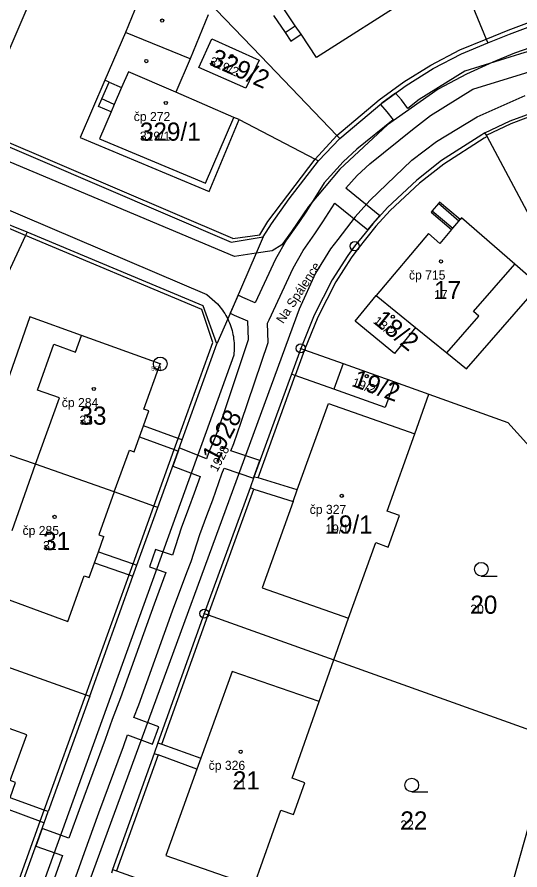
# Model space of a CAD drawing. Extents: x -763628 to -761565, y -976033 to -973833.
# Drawn here: x -762423.1 to -762367.8, y -974916.1 to -974822.2 of the extents above; entities that cross this region are included whole.
import ezdxf

# ---------------------------------------------------------------- set-up
doc = ezdxf.new("R2010")
doc.units = 0
for name, color, linetype in [('KN_cisla parcel 1000', 7, 'Continuous'), ('KN_cisla parcel 500', 7, 'Continuous'), ('KN_cisla popisna 500', 7, 'Continuous'), ('KN_hranice parcel', 7, 'Continuous'), ('KN_popisy', 7, 'Continuous'), ('KN_vecna bremena', 7, 'Continuous'), ('KN_vnitrni kresba parcel', 7, 'Continuous'), ('KN_znacky bodu BP', 7, 'Continuous'), ('KN_znacky budov', 7, 'Continuous'), ('KN_znacky kultur', 7, 'Continuous')]:
    doc.layers.add(name, color=color, linetype=linetype)

msp = doc.modelspace()

# ---------------------------------------------------------------- linework, layer by layer
at = {"layer": 'KN_hranice parcel'}
for p, q in [((-762389.95, -974838.06), (-762387.61, -974835.59)), ((-762422.02, -974845.91), (-762428.08, -974843.49)), ((-762383.62, -974852.88), (-762379.28, -974856.4)), ((-762404.96, -974868.77), (-762401.15, -974858.21)), ((-762391.91, -974858.7), (-762392.94, -974861.52)), ((-762381.61, -974862.39), (-762377.81, -974863.75)), ((-762415.13, -974896.98), (-762410.37, -974883.78)), ((-762388.26, -974892.99), (-762364.08, -974901.64)), ((-762415.13, -974896.98), (-762419.7, -974909.69)), ((-762412.61, -974916.07), (-762412.75, -974916.47))]:
    msp.add_line(p, q, dxfattribs=at)
for points in [[(-762419.27, -974787.19), (-762418.39, -974812.69), (-762427.73, -974834.47), (-762427.82, -974834.69), (-762427.9, -974834.88)], [(-762377.99, -974808.9), (-762371.5, -974824.66), (-762371.32, -974825.08)], [(-762404.14, -974817.84), (-762406.39, -974820.22), (-762407.34, -974819.83), (-762406.73, -974818.37), (-762408.38, -974817.69), (-762408.98, -974819.15), (-762409.2, -974819.06), (-762411.18, -974823.94), (-762413.45, -974829.19), (-762416.18, -974835.49), (-762401.97, -974841.44), (-762398.67, -974833.52), (-762390.34, -974837.86), (-762389.95, -974838.06)], [(-762402.22, -974820.42), (-762396.31, -974826.55), (-762387.92, -974835.26), (-762387.61, -974835.59)], [(-762371.32, -974825.08), (-762368.94, -974824.11), (-762366.29, -974823.13), (-762360.03, -974821.73), (-762353.69, -974821.13)], [(-762401.69, -974824.62), (-762396.5, -974826.99), (-762397.95, -974830.05), (-762403.13, -974827.77), (-762401.69, -974824.62)], [(-762387.61, -974835.59), (-762382.97, -974831.7), (-762380.31, -974829.75), (-762377.35, -974827.89), (-762374.23, -974826.27), (-762371.32, -974825.08)], [(-762371.64, -974834.97), (-762368.85, -974833.66), (-762365.84, -974832.54), (-762363.25, -974831.66), (-762360, -974830.82), (-762352.68, -974830.16), (-762342.88, -974829.82)], [(-762427.9, -974834.88), (-762399.57, -974847.02), (-762396.03, -974846.42)], [(-762371.64, -974834.97), (-762371.98, -974835.19), (-762376.43, -974838.03), (-762379.14, -974840.18), (-762382.38, -974843.19), (-762383.99, -974844.98), (-762385.98, -974847.45), (-762386.73, -974848.48), (-762388.44, -974851.15), (-762390.44, -974855.06), (-762391.91, -974858.7)], [(-762350.33, -974874.85), (-762350.55, -974874.44), (-762371.39, -974835.36), (-762371.48, -974835.23), (-762371.64, -974834.97)], [(-762396.03, -974846.42), (-762395.14, -974844.98), (-762393.2, -974842.23), (-762389.95, -974838.06)], [(-762379.28, -974856.4), (-762375.84, -974859.19), (-762373.66, -974860.96), (-762365.67, -974851.79), (-762368.35, -974849.44), (-762374.23, -974844.34), (-762374.38, -974844.52), (-762376.63, -974842.62), (-762376.76, -974842.77), (-762377.44, -974843.57), (-762377.56, -974843.72), (-762375.32, -974845.62), (-762376.6, -974847.14), (-762377.86, -974846.07), (-762383.62, -974852.88)], [(-762422.02, -974845.91), (-762422.18, -974846.26), (-762425.82, -974854.03)], [(-762401.15, -974858.21), (-762402.64, -974854.01), (-762422.02, -974845.91)], [(-762396.03, -974846.42), (-762396.82, -974848.23), (-762399.95, -974855.46), (-762401.15, -974858.21)], [(-762379.28, -974856.4), (-762381.6, -974859.25), (-762385.91, -974855.71), (-762383.62, -974852.88)], [(-762404.96, -974868.77), (-762405.38, -974868.62), (-762409.21, -974867.24), (-762408.62, -974865.59), (-762409.16, -974865.4), (-762407.37, -974860.41), (-762416.04, -974857.29), (-762421.71, -974855.24), (-762425.95, -974867.22), (-762426.77, -974869.52)], [(-762391.91, -974858.7), (-762391.49, -974858.85), (-762387.25, -974860.37), (-762381.61, -974862.39)], [(-762392.94, -974861.52), (-762397.07, -974872.87), (-762397.49, -974874.04), (-762402.53, -974887.89)], [(-762381.61, -974862.39), (-762382.62, -974865.21), (-762388.26, -974863.19), (-762392.51, -974861.67), (-762392.94, -974861.52)], [(-762388.26, -974892.99), (-762386.64, -974888.38), (-762383.65, -974880.08), (-762382.29, -974880.58), (-762381.04, -974877.1), (-762382.4, -974876.61), (-762379.34, -974868.12), (-762377.81, -974863.75)], [(-762377.81, -974863.75), (-762369.14, -974866.85), (-762358.14, -974878.99), (-762357.82, -974879.34)], [(-762426.77, -974869.52), (-762427.59, -974871.83), (-762431.74, -974883.56), (-762426.11, -974885.61), (-762417.54, -974888.75), (-762415.74, -974883.73), (-762415.19, -974883.93), (-762414.61, -974882.32), (-762410.79, -974883.63), (-762410.37, -974883.78)], [(-762407.64, -974876.21), (-762408.06, -974876.06), (-762412.43, -974874.5), (-762421.08, -974871.44), (-762425.33, -974870.03), (-762426.77, -974869.52)], [(-762407.64, -974876.21), (-762405.4, -974870), (-762404.96, -974868.77)], [(-762410.37, -974883.78), (-762409.93, -974882.55), (-762407.64, -974876.21)], [(-762450.11, -974884.49), (-762415.55, -974896.83), (-762415.13, -974896.98)], [(-762402.53, -974887.89), (-762407.62, -974902.11), (-762408.04, -974903.29), (-762412.61, -974916.07)], [(-762402.53, -974887.89), (-762402.11, -974888.04), (-762388.26, -974892.99)], [(-762398.22, -974921.18), (-762397.06, -974917.89), (-762394.1, -974909.51), (-762392.71, -974910), (-762391.47, -974906.5), (-762392.86, -974906.01), (-762389.87, -974897.56), (-762388.26, -974892.99)], [(-762419.7, -974909.69), (-762420.13, -974909.53), (-762423.89, -974908.15), (-762423.28, -974906.48), (-762423.87, -974906.27), (-762422.04, -974901.23), (-762430.66, -974898.14), (-762436.29, -974896.12), (-762440.59, -974908.04), (-762441.42, -974910.33)], [(-762370.34, -974923.73), (-762367.34, -974913.05), (-762365.68, -974907.23)], [(-762422.42, -974917.24), (-762420.13, -974910.91), (-762419.7, -974909.69)], [(-762412.61, -974916.07), (-762412.19, -974916.22), (-762398.22, -974921.18)]]:
    msp.add_lwpolyline(points, dxfattribs=at)
at = {"layer": 'KN_vecna bremena'}
for points in [[(-762314.41, -974816.39), (-762314.03, -974822.49), (-762319.62, -974822.58), (-762320.54, -974822.59), (-762328.76, -974822.78), (-762337.1, -974822.97), (-762347.02, -974823.18), (-762353.83, -974823.63), (-762360.52, -974824.56), (-762362.25, -974824.96), (-762362.43, -974824.03), (-762362.86, -974822.36), (-762364.11, -974822.64), (-762364.86, -974822.81), (-762364.43, -974824.47), (-762364.27, -974825.35), (-762367.26, -974826.13), (-762373.86, -974828.2), (-762378.88, -974831.3), (-762380.14, -974832.28), (-762380.84, -974831.36), (-762381.5, -974830.62), (-762382.97, -974831.7), (-762383.14, -974831.84)], [(-762419.24, -974924.04), (-762415.71, -974914.19), (-762414.13, -974909.81), (-762411.41, -974902.5), (-762410.96, -974901.25), (-762408.23, -974902.27), (-762407.51, -974900.35), (-762410.26, -974899.33), (-762409.72, -974897.92), (-762406.01, -974887.58), (-762404.45, -974883.36), (-762403.98, -974882.17), (-762403.03, -974879.19), (-762402.23, -974877.09), (-762401.6, -974875.36), (-762400.58, -974872.5), (-762400.35, -974871.89), (-762397.11, -974872.97), (-762397.07, -974872.87), (-762396.41, -974871.04), (-762399.6, -974869.98), (-762399.26, -974869.17), (-762398.45, -974866.83), (-762395.5, -974858.06), (-762395.58, -974855.92), (-762395.4, -974855.54), (-762392.75, -974849.86), (-762391.65, -974847.91), (-762390.35, -974846.1), (-762389.47, -974844.78), (-762388.16, -974842.7), (-762384.54, -974845.66), (-762383.99, -974844.98), (-762383.2, -974844.11), (-762386.93, -974841.06), (-762385.7, -974839.67), (-762384.32, -974838.4), (-762379.62, -974834.62), (-762377.64, -974833.08), (-762372.96, -974830.18), (-762366.66, -974828.21)], [(-762383.14, -974831.84), (-762382.42, -974832.66), (-762381.74, -974833.55), (-762385.72, -974836.76), (-762387.24, -974838.15), (-762389.32, -974840.49), (-762391.28, -974843.6), (-762392.13, -974844.86), (-762393.47, -974846.75), (-762394.67, -974848.87), (-762396.92, -974853.68), (-762398.3, -974853.1), (-762398.81, -974852.83), (-762399.67, -974854.82), (-762399.22, -974855.06), (-762397.75, -974855.68), (-762397.68, -974857.74), (-762400.49, -974866.13), (-762401.28, -974868.39), (-762402.01, -974870.13), (-762402.27, -974870.84), (-762405.28, -974869.66), (-762405.4, -974870), (-762406, -974871.67), (-762402.98, -974872.79), (-762403.64, -974874.62), (-762404.25, -974876.33), (-762405.07, -974878.47), (-762406.02, -974881.46), (-762407.91, -974880.82), (-762408.57, -974882.76), (-762406.76, -974883.37), (-762408.04, -974886.84), (-762411.74, -974897.16), (-762412.66, -974899.54), (-762413.44, -974901.76), (-762416.15, -974909.07), (-762417.44, -974912.6), (-762420.36, -974911.55), (-762421.06, -974913.49), (-762418.13, -974914.53), (-762420.94, -974922.39)]]:
    msp.add_lwpolyline(points, dxfattribs=at)
at = {"layer": 'KN_vnitrni kresba parcel'}
for p, q in [((-762379.49, -974819.87), (-762390.16, -974826.69)), ((-762392.52, -974823.19), (-762393.78, -974821.31)), ((-762399.21, -974848.6), (-762461.68, -974822.3)), ((-762402.09, -974821.98), (-762404.07, -974826.84)), ((-762394.89, -974822.06), (-762393.63, -974823.93)), ((-762393.63, -974823.93), (-762392.52, -974823.19)), ((-762391.88, -974824.13), (-762392.52, -974823.19)), ((-762369.09, -974823.69), (-762366.44, -974822.7)), ((-762404.07, -974826.84), (-762411.18, -974823.94)), ((-762393.63, -974823.93), (-762392.99, -974824.88)), ((-762392.99, -974824.88), (-762391.88, -974824.13)), ((-762390.16, -974826.69), (-762391.88, -974824.13)), ((-762371.5, -974824.66), (-762369.09, -974823.69)), ((-762374.4, -974825.85), (-762371.5, -974824.66)), ((-762365.74, -974825.29), (-762368.4, -974826.22)), ((-762464.56, -974826.14), (-762402.23, -974852.78)), ((-762377.59, -974827.51), (-762374.4, -974825.85)), ((-762368.4, -974826.22), (-762370.79, -974827.18)), ((-762404.07, -974826.84), (-762405.65, -974830.51)), ((-762370.79, -974827.18), (-762373.67, -974828.5)), ((-762410.88, -974828.26), (-762411.63, -974829.98)), ((-762405.65, -974830.51), (-762410.88, -974828.26)), ((-762380.55, -974829.36), (-762377.59, -974827.51)), ((-762413, -974829.39), (-762413.45, -974829.19)), ((-762373.67, -974828.5), (-762376.77, -974830.17)), ((-762413.79, -974831.23), (-762413, -974829.39)), ((-762413, -974829.39), (-762411.63, -974829.98)), ((-762411.63, -974829.98), (-762412.43, -974831.84)), ((-762383.27, -974831.36), (-762380.55, -974829.36)), ((-762399.27, -974833.27), (-762405.65, -974830.51)), ((-762376.77, -974830.17), (-762382.37, -974834.09)), ((-762372.48, -974833.21), (-762367.23, -974830.88)), ((-762414.15, -974832.06), (-762413.79, -974831.23)), ((-762412.43, -974831.84), (-762413.79, -974831.23)), ((-762412.43, -974831.84), (-762412.78, -974832.67)), ((-762387.92, -974835.26), (-762383.27, -974831.36)), ((-762412.78, -974832.67), (-762414.15, -974832.06)), ((-762412.78, -974832.67), (-762414.06, -974835.65)), ((-762368.75, -974833.93), (-762365.74, -974832.81)), ((-762402.39, -974840.5), (-762399.27, -974833.27)), ((-762398.67, -974833.52), (-762399.27, -974833.27)), ((-762376.96, -974835.94), (-762372.48, -974833.21)), ((-762399.39, -974846.61), (-762427.73, -974834.47)), ((-762382.37, -974834.09), (-762387.59, -974838.99)), ((-762371.48, -974835.23), (-762368.75, -974833.93)), ((-762414.06, -974835.65), (-762402.39, -974840.5)), ((-762390.34, -974837.86), (-762387.92, -974835.26)), ((-762371.74, -974835.57), (-762376.18, -974838.41)), ((-762371.39, -974835.36), (-762371.74, -974835.57)), ((-762379.69, -974837.97), (-762376.96, -974835.94)), ((-762395.52, -974844.74), (-762390.34, -974837.86)), ((-762384.32, -974842.42), (-762379.69, -974837.97)), ((-762376.18, -974838.41), (-762378.84, -974840.51)), ((-762387.59, -974838.99), (-762391.04, -974843.08)), ((-762378.84, -974840.51), (-762382.08, -974843.52)), ((-762391.04, -974843.08), (-762392.91, -974845.85)), ((-762384.32, -974842.42), (-762385.91, -974844.23)), ((-762374.51, -974844.68), (-762376.76, -974842.77)), ((-762422.18, -974846.26), (-762428.18, -974843.73)), ((-762385.91, -974844.23), (-762387.83, -974846.73)), ((-762382.08, -974843.52), (-762383.64, -974845.26)), ((-762377.44, -974843.57), (-762375.19, -974845.47)), ((-762396.41, -974846.19), (-762395.52, -974844.74)), ((-762375.19, -974845.47), (-762374.51, -974844.68)), ((-762374.51, -974844.68), (-762374.38, -974844.52)), ((-762392.91, -974845.85), (-762394, -974847.29)), ((-762383.64, -974845.26), (-762385.63, -974847.73)), ((-762375.19, -974845.47), (-762375.32, -974845.62)), ((-762402.81, -974854.43), (-762422.18, -974846.26)), ((-762399.39, -974846.61), (-762396.41, -974846.19)), ((-762387.83, -974846.73), (-762388.62, -974847.73)), ((-762395.05, -974847.96), (-762396.82, -974848.23)), ((-762394, -974847.29), (-762395.05, -974847.96)), ((-762388.62, -974847.73), (-762390.3, -974850.41)), ((-762385.63, -974847.73), (-762386.35, -974848.72)), ((-762396.82, -974848.23), (-762399.21, -974848.6)), ((-762386.35, -974848.72), (-762388.06, -974851.39)), ((-762372.89, -974854.63), (-762368.35, -974849.44)), ((-762390.3, -974850.41), (-762392.1, -974854.4)), ((-762388.06, -974851.39), (-762390.04, -974855.28)), ((-762402.23, -974852.78), (-762401.08, -974853.81)), ((-762392.1, -974854.4), (-762421.74, -974935.23)), ((-762401.57, -974858.06), (-762402.81, -974854.43)), ((-762390.04, -974855.28), (-762391.49, -974858.85)), ((-762375.84, -974859.19), (-762372.3, -974855.15)), ((-762372.3, -974855.15), (-762372.89, -974854.63)), ((-762416.68, -974859.1), (-762416.04, -974857.29)), ((-762420.86, -974863.28), (-762419.07, -974858.25)), ((-762419.07, -974858.25), (-762416.68, -974859.1)), ((-762405.38, -974868.62), (-762401.57, -974858.06)), ((-762391.49, -974858.85), (-762392.51, -974861.67)), ((-762399.28, -974859.44), (-762426.72, -974935.55)), ((-762387.25, -974860.37), (-762388.26, -974863.19)), ((-762396.61, -974872.94), (-762392.51, -974861.67)), ((-762418.47, -974864.13), (-762420.86, -974863.28)), ((-762421.08, -974871.44), (-762418.47, -974864.13)), ((-762392.29, -974874.28), (-762388.87, -974864.76)), ((-762388.87, -974864.76), (-762379.34, -974868.12)), ((-762409.64, -974868.44), (-762409.21, -974867.24)), ((-762410.23, -974870.1), (-762409.64, -974868.44)), ((-762409.64, -974868.44), (-762405.82, -974869.84)), ((-762405.82, -974869.84), (-762405.38, -974868.62)), ((-762412.43, -974874.5), (-762410.77, -974869.9)), ((-762410.77, -974869.9), (-762410.23, -974870.1)), ((-762408.06, -974876.06), (-762405.82, -974869.84)), ((-762405.82, -974869.84), (-762405.4, -974870)), ((-762423.68, -974878.76), (-762421.08, -974871.44)), ((-762396.61, -974872.94), (-762397.07, -974872.87)), ((-762392.29, -974874.28), (-762396.61, -974872.94)), ((-762402.11, -974888.04), (-762397.07, -974874.19)), ((-762397.07, -974874.19), (-762397.49, -974874.04)), ((-762397.07, -974874.19), (-762392.74, -974875.54)), ((-762412.43, -974874.5), (-762414.12, -974879.22)), ((-762392.74, -974875.54), (-762392.29, -974874.28)), ((-762410.35, -974882.41), (-762408.06, -974876.06)), ((-762392.74, -974875.54), (-762396.15, -974885.04)), ((-762414.17, -974881.08), (-762413.57, -974879.42)), ((-762414.12, -974879.22), (-762413.57, -974879.42)), ((-762414.61, -974882.32), (-762414.17, -974881.08)), ((-762414.17, -974881.08), (-762410.35, -974882.41)), ((-762410.79, -974883.63), (-762410.35, -974882.41)), ((-762410.35, -974882.41), (-762409.93, -974882.55)), ((-762415.55, -974896.83), (-762410.79, -974883.63)), ((-762396.15, -974885.04), (-762386.64, -974888.38)), ((-762407.19, -974902.26), (-762402.11, -974888.04)), ((-762399.47, -974894.25), (-762402.9, -974903.79)), ((-762389.87, -974897.56), (-762399.47, -974894.25)), ((-762420.13, -974909.53), (-762415.55, -974896.83)), ((-762407.62, -974902.11), (-762407.19, -974902.26)), ((-762407.19, -974902.26), (-762402.9, -974903.79)), ((-762408.04, -974903.29), (-762407.61, -974903.44)), ((-762407.61, -974903.44), (-762412.19, -974916.22)), ((-762403.34, -974905.01), (-762407.61, -974903.44)), ((-762402.9, -974903.79), (-762403.34, -974905.01)), ((-762403.34, -974905.01), (-762406.77, -974914.53)), ((-762424.33, -974909.35), (-762420.57, -974910.75)), ((-762420.57, -974910.75), (-762420.13, -974909.53)), ((-762422.86, -974917.09), (-762420.57, -974910.75)), ((-762420.57, -974910.75), (-762420.13, -974910.91)), ((-762406.77, -974914.53), (-762397.06, -974917.89))]:
    msp.add_line(p, q, dxfattribs=at)
for points in [[(-762401.08, -974853.81), (-762400.932, -974853.977), (-762400.789, -974854.148), (-762400.652, -974854.324), (-762400.52, -974854.504), (-762400.394, -974854.687), (-762400.274, -974854.875), (-762400.16, -974855.067), (-762400.052, -974855.262), (-762399.95, -974855.46)], [(-762399.95, -974855.46), (-762399.853, -974855.666), (-762399.763, -974855.874), (-762399.68, -974856.086), (-762399.603, -974856.3), (-762399.534, -974856.517), (-762399.471, -974856.735), (-762399.415, -974856.956), (-762399.367, -974857.178), (-762399.326, -974857.401), (-762399.291, -974857.626), (-762399.264, -974857.852), (-762399.245, -974858.078), (-762399.232, -974858.305), (-762399.227, -974858.533), (-762399.23, -974858.76), (-762399.239, -974858.987), (-762399.256, -974859.214), (-762399.28, -974859.44)]]:
    msp.add_lwpolyline(points, dxfattribs=at)
at = {"layer": 'KN_znacky bodu BP'}
for centre, radius in [((-762385.98, -974847.45), 0.5), ((-762385.98, -974847.45), 0.0303), ((-762391.91, -974858.7), 0.5), ((-762391.91, -974858.7), 0.0303), ((-762407.37, -974860.41), 0.75), ((-762407.37, -974860.41), 0.03), ((-762402.53, -974887.89), 0.5), ((-762402.53, -974887.89), 0.0303)]:
    msp.add_circle(centre, radius, dxfattribs=at)
at = {"layer": 'KN_znacky budov'}
for centre in [(-762407.157, -974822.619), (-762399.497, -974826.529), (-762408.907, -974827.079), (-762406.757, -974831.689), (-762376.477, -974849.129), (-762381.777, -974855.209), (-762384.647, -974861.759), (-762414.677, -974863.169), (-762387.397, -974874.929), (-762418.997, -974877.249), (-762398.517, -974903.099)]:
    msp.add_circle(centre, 0.175, dxfattribs=at)
at = {"layer": 'KN_znacky kultur'}
for p, q in [((-762372.043, -974883.76), (-762370.293, -974883.76)), ((-762379.693, -974907.51), (-762377.943, -974907.51))]:
    msp.add_line(p, q, dxfattribs=at)
for centre in [(-762372.043, -974883.01), (-762379.693, -974906.76)]:
    msp.add_circle(centre, 0.75, dxfattribs=at)

# ---------------------------------------------------------------- texts
at = {"layer": 'KN_cisla parcel 1000'}
for s, rotation, p in [('329/2', 336, (-762402.054, -974827.451)), ('18/2', 321, (-762384.014, -974855.851)), ('19/2', 340, (-762386.353, -974862.832)), ('1928', 62, (-762401.117, -974871.401))]:
    msp.add_text(s, height=2, rotation=rotation, dxfattribs=at).set_placement(p)
for s, p in [('329/1', (-762409.61, -974835.84)), ('17', (-762377.24, -974853.28)), ('33', (-762416.26, -974867.1)), ('19/1', (-762389.2, -974879.08)), ('31', (-762420.26, -974880.9)), ('20', (-762373.25, -974887.91)), ('21', (-762399.38, -974907.25)), ('22', (-762380.95, -974911.66))]:
    msp.add_text(s, height=2, dxfattribs=at).set_placement(p)
at = {"layer": 'KN_cisla parcel 500'}
for s, rotation, p in [('329/2', 336, (-762402.054, -974827.451)), ('18/2', 321, (-762384.014, -974855.851)), ('19/2', 340, (-762386.353, -974862.832)), ('1928', 62, (-762401.117, -974872.37))]:
    msp.add_text(s, height=1, rotation=rotation, dxfattribs=at).set_placement(p)
for s, p in [('329/1', (-762409.61, -974835.84)), ('17', (-762377.24, -974853.28)), ('33', (-762416.26, -974867.1)), ('19/1', (-762389.2, -974879.08)), ('31', (-762420.26, -974880.9)), ('20', (-762373.25, -974887.91)), ('21', (-762399.38, -974907.25)), ('22', (-762380.95, -974911.66))]:
    msp.add_text(s, height=1, dxfattribs=at).set_placement(p)
at = {"layer": 'KN_cisla popisna 500'}
for s, p in [('čp 272', (-762410.281, -974833.681)), ('čp 715', (-762380.001, -974851.121)), ('čp 284', (-762418.201, -974865.161)), ('čp 327', (-762390.921, -974876.921)), ('čp 285', (-762422.521, -974879.241)), ('čp 326', (-762402.041, -974905.091))]:
    msp.add_text(s, height=1, dxfattribs=at).set_placement(p)
at = {"layer": 'KN_popisy'}
msp.add_text('Na Spálence', height=1, rotation=57, dxfattribs=at).set_placement((-762393.839, -974856.05))
at = {"layer": 'KN_znacky bodu BP'}
msp.add_text('554', height=0.5, dxfattribs=at).set_placement((-762408.365, -974861.16))

doc.saveas('drawing.dxf')
